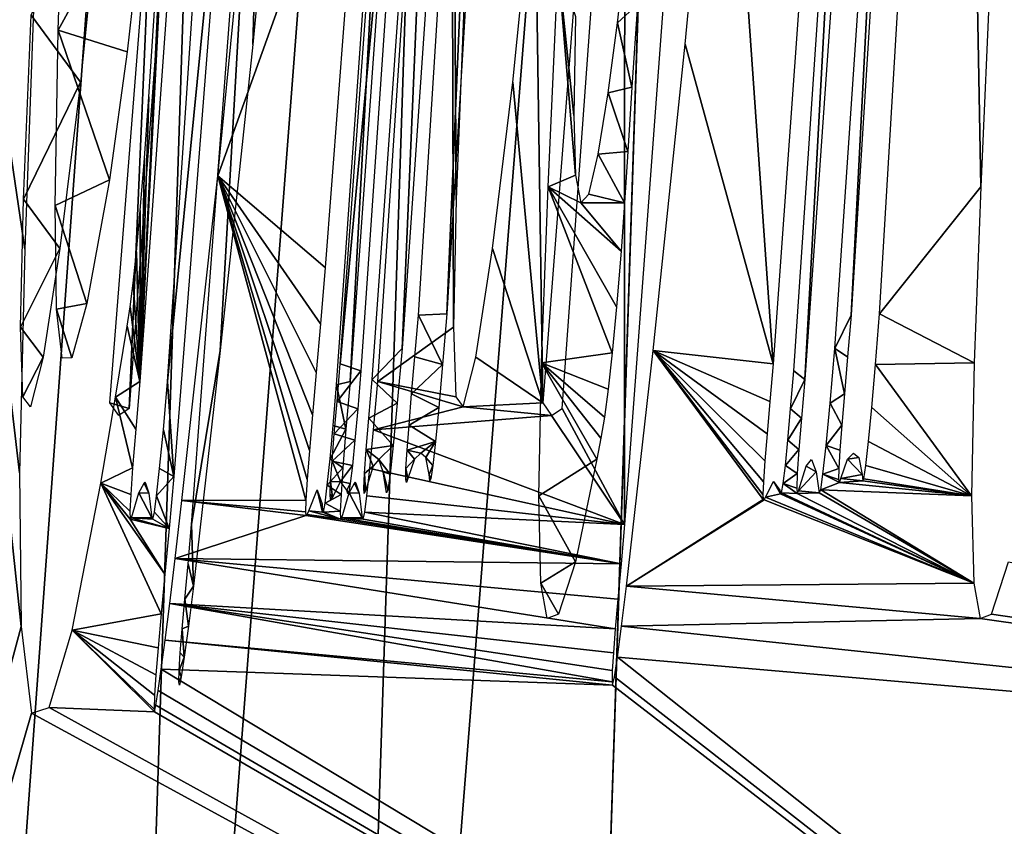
# Model space of a CAD drawing. Header units: millimetres. Extents: x -43.6 to 43.6, y -43.6 to 43.6.
# Tile 555 of 637: x 35.559 to 36.016, y -1.506 to -1.132. Entities that reach past the tile are written whole.
import ezdxf

# ---------------------------------------------------------------- set-up
doc = ezdxf.new("R2010")
doc.units = ezdxf.units.MM
doc.header["$LTSCALE"] = 52.148148
for name, color, linetype in [('152', 7, 'CONTINUOUS'), ('213', 7, 'CONTINUOUS'), ('224', 7, 'CONTINUOUS'), ('429', 7, 'CONTINUOUS'), ('434', 7, 'CONTINUOUS'), ('435', 7, 'CONTINUOUS'), ('436', 7, 'CONTINUOUS'), ('437', 7, 'CONTINUOUS')]:
    doc.layers.add(name, color=color, linetype=linetype)

msp = doc.modelspace()

# ---------------------------------------------------------------- linework, layer by layer
at = {"layer": '152', "color": 2, "linetype": 'Continuous'}
for points in [[(42.9387, -2.59685, 26.3), (43.01716, 0, 26.3), (35.80564, -2.35226, 26.3), (42.9387, -2.59685, 26.3)], [(35.80564, -2.35226, 26.3), (43.01716, 0, 26.3), (35.88292, 0, 26.3), (35.80564, -2.35226, 26.3)]]:
    msp.add_3dface(points, dxfattribs=at)
at = {"layer": '213', "color": 2, "linetype": 'Continuous'}
for points in [[(35.80564, -2.35226, 26.3), (35.88292, 0, 26.3), (35.69815, -2.33978, 26.28818), (35.80564, -2.35226, 26.3)], [(35.69815, -2.33978, 26.28818), (35.88292, 0, 26.3), (35.77485, 0, 26.28818), (35.69815, -2.33978, 26.28818)], [(35.50245, -2.32695, 26.19683), (35.57874, 0, 26.19683), (35.42397, -2.3218, 26.12162), (35.50245, -2.32695, 26.19683)], [(35.42397, -2.3218, 26.12162), (35.57874, 0, 26.19683), (35.50009, 0, 26.12162), (35.42397, -2.3218, 26.12162)], [(35.59531, -2.33304, 26.25324), (35.67179, 0, 26.25324), (35.50245, -2.32695, 26.19683), (35.59531, -2.33304, 26.25324)], [(35.50245, -2.32695, 26.19683), (35.67179, 0, 26.25324), (35.57874, 0, 26.19683), (35.50245, -2.32695, 26.19683)], [(35.69815, -2.33978, 26.28818), (35.77485, 0, 26.28818), (35.59531, -2.33304, 26.25324), (35.69815, -2.33978, 26.28818)], [(35.59531, -2.33304, 26.25324), (35.77485, 0, 26.28818), (35.67179, 0, 26.25324), (35.59531, -2.33304, 26.25324)]]:
    msp.add_3dface(points, dxfattribs=at)
at = {"layer": '224', "linetype": 'Continuous'}
for points in [[(35.94478, -1.26866, 1.26016), (35.96474, -0.87948, 1.0288), (35.98483, -0.62676, 1.28373), (35.94478, -1.26866, 1.26016)], [(35.95796, -1.26799, 1.68859), (35.99473, -0.65041, 1.6391), (36.00493, -1.20902, 3.06686), (35.95796, -1.26799, 1.68859)], [(36.00493, -1.20902, 3.06686), (35.99473, -0.65041, 1.6391), (36.00946, -1.10647, 2.96498), (36.00493, -1.20902, 3.06686)], [(35.48886, -0.74577, -14.75763), (35.55965, -1.41309, -10.88249), (35.34081, -2.22995, -14.75763), (35.48886, -0.74577, -14.75763)], [(35.55901, -1.34177, -11.11608), (35.55965, -1.41309, -10.88249), (35.48886, -0.74577, -14.75763), (35.55901, -1.34177, -11.11608)], [(35.56148, -1.23804, -11.3252), (35.55901, -1.34177, -11.11608), (35.48886, -0.74577, -14.75763), (35.56148, -1.23804, -11.3252)], [(35.56621, -1.10529, -11.50771), (35.56148, -1.23804, -11.3252), (35.48886, -0.74577, -14.75763), (35.56621, -1.10529, -11.50771)], [(35.62762, -1.29939, -8.99992), (35.66167, -0.79154, -9.03257), (35.65826, -0.98988, -8.76331), (35.62762, -1.29939, -8.99992)], [(35.72513, -1.29939, -5.81976), (35.75897, -0.79153, -5.8524), (35.76028, -1.27422, -4.74289), (35.72513, -1.29939, -5.81976)], [(35.76028, -1.27422, -4.74289), (35.75897, -0.79153, -5.8524), (35.76157, -1.21488, -4.8585), (35.76028, -1.27422, -4.74289)], [(35.76157, -1.21488, -4.8585), (35.75897, -0.79153, -5.8524), (35.76496, -1.12953, -4.96188), (35.76157, -1.21488, -4.8585)], [(35.61482, -1.29939, -9.41727), (35.63485, -0.90179, -9.70766), (35.64961, -0.81524, -9.38568), (35.61482, -1.29939, -9.41727)], [(35.71234, -1.29939, -6.2371), (35.73284, -0.92059, -6.4695), (35.74692, -0.81518, -6.20552), (35.71234, -1.29939, -6.2371)], [(35.92334, -1.29854, 0.64199), (35.94574, -0.88599, 0.42028), (35.95632, -0.82741, 0.65996), (35.92334, -1.29854, 0.64199)], [(35.9382, -0.8792, 0.16129), (35.90861, -1.29123, 0.14145), (35.88535, -0.95778, -1.4125), (35.9382, -0.8792, 0.16129)], [(35.93722, -1.28409, 1.05546), (35.96474, -0.87948, 1.0288), (35.94478, -1.26866, 1.26016), (35.93722, -1.28409, 1.05546)], [(35.91816, -1.29442, 0.46194), (35.94574, -0.88599, 0.42028), (35.92334, -1.29854, 0.64199), (35.91816, -1.29442, 0.46194)], [(35.83972, -1.36579, -1.89474), (35.83983, -0.91129, -2.99214), (35.87495, -0.8914, -1.88274), (35.83972, -1.36579, -1.89474)], [(35.63432, -0.9154, -9.69827), (35.63485, -0.90179, -9.70766), (35.61482, -1.29939, -9.41727), (35.63432, -0.9154, -9.69827)], [(35.81066, -1.3119, -2.99574), (35.83983, -0.91129, -2.99214), (35.83972, -1.36579, -1.89474), (35.81066, -1.3119, -2.99574)], [(35.63337, -0.9344, -9.69149), (35.63432, -0.9154, -9.69827), (35.61482, -1.29939, -9.41727), (35.63337, -0.9344, -9.69149)], [(35.70602, -1.301, -6.43858), (35.73284, -0.92059, -6.4695), (35.71234, -1.29939, -6.2371), (35.70602, -1.301, -6.43858)], [(35.62682, -1.04708, -9.66457), (35.63337, -0.9344, -9.69149), (35.61482, -1.29939, -9.41727), (35.62682, -1.04708, -9.66457)], [(35.88535, -0.95778, -1.4125), (35.90861, -1.29123, 0.14145), (35.86783, -1.14289, -1.57185), (35.88535, -0.95778, -1.4125)], [(35.63059, -1.34344, -8.77741), (35.62762, -1.29939, -8.99992), (35.65826, -0.98988, -8.76331), (35.63059, -1.34344, -8.77741)], [(35.67129, -0.99806, -8.32027), (35.71843, -1.01621, -6.74132), (35.6509, -1.20403, -8.49745), (35.67129, -0.99806, -8.32027)], [(35.71843, -1.01621, -6.74132), (35.70076, -1.24658, -6.75876), (35.6509, -1.20403, -8.49745), (35.71843, -1.01621, -6.74132)], [(35.57691, -1.13631, -11.08327), (35.58041, -1.02906, -11.22033), (35.61863, -1.05999, -9.90264), (35.57691, -1.13631, -11.08327)], [(35.61898, -1.16734, -9.63305), (35.62682, -1.04708, -9.66457), (35.61482, -1.29939, -9.41727), (35.61898, -1.16734, -9.63305)], [(35.82154, -1.05439, -3.28975), (35.80169, -1.30926, -3.29557), (35.79805, -1.059, -4.04641), (35.82154, -1.05439, -3.28975)], [(35.79805, -1.059, -4.04641), (35.80169, -1.30926, -3.29557), (35.78786, -1.16057, -4.13864), (35.79805, -1.059, -4.04641)], [(35.60891, -1.14644, -10.01395), (35.57691, -1.13631, -11.08327), (35.61863, -1.05999, -9.90264), (35.60891, -1.14644, -10.01395)], [(35.57545, -1.21771, -10.92344), (35.57691, -1.13631, -11.08327), (35.60063, -1.20575, -10.1333), (35.57545, -1.21771, -10.92344)], [(35.60063, -1.20575, -10.1333), (35.57691, -1.13631, -11.08327), (35.60891, -1.14644, -10.01395), (35.60063, -1.20575, -10.1333)], [(35.86783, -1.14289, -1.57185), (35.90861, -1.29123, 0.14145), (35.85289, -1.28507, -1.69262), (35.86783, -1.14289, -1.57185)], [(35.78786, -1.16057, -4.13864), (35.80169, -1.30926, -3.29557), (35.77848, -1.23769, -4.24701), (35.78786, -1.16057, -4.13864)], [(35.61694, -1.19574, -9.62704), (35.61898, -1.16734, -9.63305), (35.61482, -1.29939, -9.41727), (35.61694, -1.19574, -9.62704)], [(35.61499, -1.22001, -9.6275), (35.61694, -1.19574, -9.62704), (35.61482, -1.29939, -9.41727), (35.61499, -1.22001, -9.6275)], [(35.59023, -1.26328, -10.31922), (35.57545, -1.21771, -10.92344), (35.60063, -1.20575, -10.1333), (35.59023, -1.26328, -10.31922)], [(35.6509, -1.20403, -8.49745), (35.69175, -1.35455, -6.75126), (35.63431, -1.35464, -8.62373), (35.6509, -1.20403, -8.49745)], [(35.69239, -1.34497, -6.75817), (35.69175, -1.35455, -6.75126), (35.6509, -1.20403, -8.49745), (35.69239, -1.34497, -6.75817)], [(35.69348, -1.3315, -6.76154), (35.69239, -1.34497, -6.75817), (35.6509, -1.20403, -8.49745), (35.69348, -1.3315, -6.76154)], [(35.69489, -1.31483, -6.76266), (35.69348, -1.3315, -6.76154), (35.6509, -1.20403, -8.49745), (35.69489, -1.31483, -6.76266)], [(35.69658, -1.2953, -6.76236), (35.69489, -1.31483, -6.76266), (35.6509, -1.20403, -8.49745), (35.69658, -1.2953, -6.76236)], [(35.69854, -1.27265, -6.76097), (35.69658, -1.2953, -6.76236), (35.6509, -1.20403, -8.49745), (35.69854, -1.27265, -6.76097)], [(35.70076, -1.24658, -6.75876), (35.69854, -1.27265, -6.76097), (35.6509, -1.20403, -8.49745), (35.70076, -1.24658, -6.75876)], [(36.0019, -1.29071, 3.18306), (35.95796, -1.26799, 1.68859), (36.00493, -1.20902, 3.06686), (36.0019, -1.29071, 3.18306)], [(35.57616, -1.26579, -10.77102), (35.57545, -1.21771, -10.92344), (35.59023, -1.26328, -10.31922), (35.57616, -1.26579, -10.77102)], [(35.61324, -1.23923, -9.63362), (35.61499, -1.22001, -9.6275), (35.61482, -1.29939, -9.41727), (35.61324, -1.23923, -9.63362)], [(35.77848, -1.23769, -4.24701), (35.80169, -1.30926, -3.29557), (35.77068, -1.28808, -4.36576), (35.77848, -1.23769, -4.24701)], [(35.61173, -1.25373, -9.64387), (35.61324, -1.23923, -9.63362), (35.61482, -1.29939, -9.41727), (35.61173, -1.25373, -9.64387)], [(35.61036, -1.26472, -9.65873), (35.61173, -1.25373, -9.64387), (35.61482, -1.29939, -9.41727), (35.61036, -1.26472, -9.65873)], [(35.58324, -1.28842, -10.47767), (35.57616, -1.26579, -10.77102), (35.59023, -1.26328, -10.31922), (35.58324, -1.28842, -10.47767)], [(35.60896, -1.27379, -9.67946), (35.61036, -1.26472, -9.65873), (35.61482, -1.29939, -9.41727), (35.60896, -1.27379, -9.67946)], [(35.57873, -1.28863, -10.62407), (35.57616, -1.26579, -10.77102), (35.58324, -1.28842, -10.47767), (35.57873, -1.28863, -10.62407)], [(35.93722, -1.28409, 1.05546), (35.94478, -1.26866, 1.26016), (35.94314, -1.28805, 1.25902), (35.93722, -1.28409, 1.05546)], [(35.95606, -1.29156, 1.69021), (35.95796, -1.26799, 1.68859), (36.0019, -1.29071, 3.18306), (35.95606, -1.29156, 1.69021)], [(35.60349, -1.3067, -9.76598), (35.60896, -1.27379, -9.67946), (35.61482, -1.29939, -9.41727), (35.60349, -1.3067, -9.76598)], [(35.76134, -1.30653, -4.61916), (35.72513, -1.29939, -5.81976), (35.76028, -1.27422, -4.74289), (35.76134, -1.30653, -4.61916)], [(35.77068, -1.28808, -4.36576), (35.80169, -1.30926, -3.29557), (35.76486, -1.31119, -4.49141), (35.77068, -1.28808, -4.36576)], [(35.85289, -1.28507, -1.69262), (35.90404, -1.35425, 0.16912), (35.84055, -1.39441, -1.7836), (35.85289, -1.28507, -1.69262)], [(35.9039, -1.35181, 0.15739), (35.90404, -1.35425, 0.16912), (35.85289, -1.28507, -1.69262), (35.9039, -1.35181, 0.15739)], [(35.90415, -1.34593, 0.1487), (35.9039, -1.35181, 0.15739), (35.85289, -1.28507, -1.69262), (35.90415, -1.34593, 0.1487)], [(35.90483, -1.33629, 0.14362), (35.90415, -1.34593, 0.1487), (35.85289, -1.28507, -1.69262), (35.90483, -1.33629, 0.14362)], [(35.90586, -1.32368, 0.14156), (35.90483, -1.33629, 0.14362), (35.85289, -1.28507, -1.69262), (35.90586, -1.32368, 0.14156)], [(35.90712, -1.30865, 0.14104), (35.90586, -1.32368, 0.14156), (35.85289, -1.28507, -1.69262), (35.90712, -1.30865, 0.14104)], [(35.90861, -1.29123, 0.14145), (35.90712, -1.30865, 0.14104), (35.85289, -1.28507, -1.69262), (35.90861, -1.29123, 0.14145)], [(35.93506, -1.30942, 1.05427), (35.93722, -1.28409, 1.05546), (35.94169, -1.30517, 1.25885), (35.93506, -1.30942, 1.05427)], [(35.94169, -1.30517, 1.25885), (35.93722, -1.28409, 1.05546), (35.94314, -1.28805, 1.25902), (35.94169, -1.30517, 1.25885)], [(35.95434, -1.31152, 1.68886), (35.95606, -1.29156, 1.69021), (36.00071, -1.35245, 3.31595), (35.95434, -1.31152, 1.68886)], [(36.00071, -1.35245, 3.31595), (35.95606, -1.29156, 1.69021), (36.0019, -1.29071, 3.18306), (36.00071, -1.35245, 3.31595)], [(35.91671, -1.3121, 0.46335), (35.91816, -1.29442, 0.46194), (35.92334, -1.29854, 0.64199), (35.91671, -1.3121, 0.46335)], [(35.61288, -1.32158, -9.41769), (35.60349, -1.3067, -9.76598), (35.61482, -1.29939, -9.41727), (35.61288, -1.32158, -9.41769)], [(35.62569, -1.32179, -8.99951), (35.62762, -1.29939, -8.99992), (35.63059, -1.34344, -8.77741), (35.62569, -1.32179, -8.99951)], [(35.70443, -1.31984, -6.43738), (35.70602, -1.301, -6.43858), (35.71041, -1.32158, -6.23753), (35.70443, -1.31984, -6.43738)], [(35.70602, -1.301, -6.43858), (35.71234, -1.29939, -6.2371), (35.71041, -1.32158, -6.23753), (35.70602, -1.301, -6.43858)], [(35.72322, -1.32179, -5.81935), (35.72513, -1.29939, -5.81976), (35.76486, -1.31119, -4.49141), (35.72322, -1.32179, -5.81935)], [(35.76486, -1.31119, -4.49141), (35.72513, -1.29939, -5.81976), (35.76134, -1.30653, -4.61916), (35.76486, -1.31119, -4.49141)], [(35.91671, -1.3121, 0.46335), (35.92334, -1.29854, 0.64199), (35.92179, -1.31641, 0.64094), (35.91671, -1.3121, 0.46335)], [(35.94051, -1.31966, 1.2603), (35.93506, -1.30942, 1.05427), (35.94169, -1.30517, 1.25885), (35.94051, -1.31966, 1.2603)], [(35.5967, -1.34663, -9.87316), (35.60349, -1.3067, -9.76598), (35.61144, -1.33952, -9.41329), (35.5967, -1.34663, -9.87316)], [(35.61144, -1.33952, -9.41329), (35.60349, -1.3067, -9.76598), (35.61288, -1.32158, -9.41769), (35.61144, -1.33952, -9.41329)], [(35.80169, -1.30926, -3.29557), (35.80583, -1.31518, -3.14412), (35.76486, -1.31119, -4.49141), (35.80169, -1.30926, -3.29557)], [(35.93319, -1.32907, 1.04819), (35.93506, -1.30942, 1.05427), (35.94051, -1.31966, 1.2603), (35.93319, -1.32907, 1.04819)], [(35.80583, -1.31518, -3.14412), (35.72322, -1.32179, -5.81935), (35.76486, -1.31119, -4.49141), (35.80583, -1.31518, -3.14412)], [(35.72322, -1.32179, -5.81935), (35.80583, -1.31518, -3.14412), (35.83972, -1.36579, -1.89474), (35.72322, -1.32179, -5.81935)], [(35.80583, -1.31518, -3.14412), (35.81066, -1.3119, -2.99574), (35.83972, -1.36579, -1.89474), (35.80583, -1.31518, -3.14412)], [(35.91544, -1.32659, 0.46214), (35.91671, -1.3121, 0.46335), (35.92179, -1.31641, 0.64094), (35.91544, -1.32659, 0.46214)], [(35.95286, -1.32724, 1.68423), (35.95434, -1.31152, 1.68886), (36.00071, -1.35245, 3.31595), (35.95286, -1.32724, 1.68423)], [(35.70302, -1.33537, -6.43942), (35.70443, -1.31984, -6.43738), (35.71041, -1.32158, -6.23753), (35.70302, -1.33537, -6.43942)], [(35.92059, -1.331, 0.64268), (35.91544, -1.32659, 0.46214), (35.92179, -1.31641, 0.64094), (35.92059, -1.331, 0.64268)], [(35.93963, -1.33126, 1.26422), (35.93319, -1.32907, 1.04819), (35.94051, -1.31966, 1.2603), (35.93963, -1.33126, 1.26422)], [(35.62396, -1.33986, -9.00404), (35.62569, -1.32179, -8.99951), (35.63059, -1.34344, -8.77741), (35.62396, -1.33986, -9.00404)], [(35.70898, -1.33952, -6.23313), (35.70302, -1.33537, -6.43942), (35.71041, -1.32158, -6.23753), (35.70898, -1.33952, -6.23313)], [(35.7215, -1.33986, -5.82388), (35.72322, -1.32179, -5.81935), (35.83972, -1.36579, -1.89474), (35.7215, -1.33986, -5.82388)], [(35.91429, -1.33834, 0.45788), (35.91544, -1.32659, 0.46214), (35.92059, -1.331, 0.64268), (35.91429, -1.33834, 0.45788)], [(35.93172, -1.34247, 1.03779), (35.93319, -1.32907, 1.04819), (35.93911, -1.33979, 1.27138), (35.93172, -1.34247, 1.03779)], [(35.93911, -1.33979, 1.27138), (35.93319, -1.32907, 1.04819), (35.93963, -1.33126, 1.26422), (35.93911, -1.33979, 1.27138)], [(35.95164, -1.33836, 1.67601), (35.95286, -1.32724, 1.68423), (36.00071, -1.35245, 3.31595), (35.95164, -1.33836, 1.67601)], [(35.91982, -1.34208, 0.64889), (35.91429, -1.33834, 0.45788), (35.92059, -1.331, 0.64268), (35.91982, -1.34208, 0.64889)], [(35.94594, -1.33266, 1.47384), (35.94834, -1.33465, 1.5578), (35.94311, -1.33542, 1.38946), (35.94594, -1.33266, 1.47384)], [(35.70177, -1.34754, -6.44496), (35.70302, -1.33537, -6.43942), (35.70898, -1.33952, -6.23313), (35.70177, -1.34754, -6.44496)], [(35.91331, -1.34674, 0.44987), (35.91429, -1.33834, 0.45788), (35.91982, -1.34208, 0.64889), (35.91331, -1.34674, 0.44987)], [(35.92646, -1.33568, 0.84729), (35.92853, -1.34129, 0.93057), (35.92387, -1.33873, 0.77144), (35.92646, -1.33568, 0.84729)], [(35.94311, -1.33542, 1.38946), (35.94985, -1.34251, 1.62937), (35.94006, -1.34437, 1.31523), (35.94311, -1.33542, 1.38946)], [(35.94834, -1.33465, 1.5578), (35.94985, -1.34251, 1.62937), (35.94311, -1.33542, 1.38946), (35.94834, -1.33465, 1.5578)], [(35.95073, -1.34455, 1.6638), (35.95164, -1.33836, 1.67601), (36.00071, -1.35245, 3.31595), (35.95073, -1.34455, 1.6638)], [(35.61058, -1.35192, -9.40524), (35.5967, -1.34663, -9.87316), (35.61144, -1.33952, -9.41329), (35.61058, -1.35192, -9.40524)], [(35.62257, -1.35251, -9.01251), (35.62396, -1.33986, -9.00404), (35.63059, -1.34344, -8.77741), (35.62257, -1.35251, -9.01251)], [(35.70813, -1.35192, -6.22507), (35.70177, -1.34754, -6.44496), (35.70898, -1.33952, -6.23313), (35.70813, -1.35192, -6.22507)], [(35.72012, -1.35251, -5.83234), (35.7215, -1.33986, -5.82388), (35.83972, -1.36579, -1.89474), (35.72012, -1.35251, -5.83234)], [(35.91955, -1.34888, 0.65942), (35.91331, -1.34674, 0.44987), (35.91982, -1.34208, 0.64889), (35.91955, -1.34888, 0.65942)], [(35.92387, -1.33873, 0.77144), (35.92853, -1.34129, 0.93057), (35.92041, -1.35014, 0.69112), (35.92387, -1.33873, 0.77144)], [(35.92853, -1.34129, 0.93057), (35.93003, -1.3511, 1.00729), (35.92041, -1.35014, 0.69112), (35.92853, -1.34129, 0.93057)], [(35.93067, -1.34967, 1.02414), (35.93172, -1.34247, 1.03779), (35.93935, -1.34626, 1.29749), (35.93067, -1.34967, 1.02414)], [(35.93901, -1.3449, 1.28255), (35.93172, -1.34247, 1.03779), (35.93911, -1.33979, 1.27138), (35.93901, -1.3449, 1.28255)], [(35.93935, -1.34626, 1.29749), (35.93172, -1.34247, 1.03779), (35.93901, -1.3449, 1.28255), (35.93935, -1.34626, 1.29749)], [(35.94985, -1.34251, 1.62937), (35.95016, -1.34555, 1.6481), (35.94006, -1.34437, 1.31523), (35.94985, -1.34251, 1.62937)], [(35.58342, -1.4148, -10.10274), (35.5967, -1.34663, -9.87316), (35.62469, -1.4073, -8.78056), (35.58342, -1.4148, -10.10274)], [(35.61032, -1.3633, -9.38032), (35.5967, -1.34663, -9.87316), (35.61021, -1.35964, -9.39454), (35.61032, -1.3633, -9.38032)], [(35.5967, -1.34663, -9.87316), (35.61032, -1.3633, -9.38032), (35.62641, -1.3888, -8.78008), (35.5967, -1.34663, -9.87316)], [(35.61021, -1.35964, -9.39454), (35.5967, -1.34663, -9.87316), (35.61058, -1.35192, -9.40524), (35.61021, -1.35964, -9.39454)], [(35.62469, -1.4073, -8.78056), (35.5967, -1.34663, -9.87316), (35.62641, -1.3888, -8.78008), (35.62469, -1.4073, -8.78056)], [(35.61677, -1.34663, -9.21876), (35.61903, -1.3513, -9.1314), (35.61433, -1.35103, -9.28567), (35.61677, -1.34663, -9.21876)], [(35.61695, -1.34646, -9.21353), (35.61739, -1.34663, -9.19842), (35.61677, -1.34663, -9.21876), (35.61695, -1.34646, -9.21353)], [(35.61739, -1.34663, -9.19842), (35.61903, -1.3513, -9.1314), (35.61677, -1.34663, -9.21876), (35.61739, -1.34663, -9.19842)], [(35.61714, -1.34595, -9.20859), (35.61725, -1.34646, -9.20365), (35.61695, -1.34646, -9.21353), (35.61714, -1.34595, -9.20859)], [(35.61725, -1.34646, -9.20365), (35.61739, -1.34663, -9.19842), (35.61695, -1.34646, -9.21353), (35.61725, -1.34646, -9.20365)], [(35.62837, -1.36769, -8.77892), (35.62257, -1.35251, -9.01251), (35.63059, -1.34344, -8.77741), (35.62837, -1.36769, -8.77892)], [(35.70075, -1.35592, -6.45408), (35.70177, -1.34754, -6.44496), (35.70813, -1.35192, -6.22507), (35.70075, -1.35592, -6.45408)], [(35.71432, -1.34663, -6.03861), (35.71658, -1.3513, -5.95124), (35.71187, -1.35103, -6.10551), (35.71432, -1.34663, -6.03861)], [(35.71449, -1.34646, -6.03337), (35.71494, -1.34663, -6.01826), (35.71432, -1.34663, -6.03861), (35.71449, -1.34646, -6.03337)], [(35.71494, -1.34663, -6.01826), (35.71658, -1.3513, -5.95124), (35.71432, -1.34663, -6.03861), (35.71494, -1.34663, -6.01826)], [(35.71469, -1.34595, -6.02843), (35.71479, -1.34646, -6.02349), (35.71449, -1.34646, -6.03337), (35.71469, -1.34595, -6.02843)], [(35.71479, -1.34646, -6.02349), (35.71494, -1.34663, -6.01826), (35.71449, -1.34646, -6.03337), (35.71479, -1.34646, -6.02349)], [(35.9088, -1.34591, 0.30029), (35.91209, -1.3516, 0.42382), (35.9051, -1.35308, 0.20011), (35.9088, -1.34591, 0.30029)], [(35.91171, -1.34988, 0.40646), (35.91209, -1.3516, 0.42382), (35.9088, -1.34591, 0.30029), (35.91171, -1.34988, 0.40646)], [(35.91257, -1.35113, 0.43832), (35.91331, -1.34674, 0.44987), (35.91977, -1.3514, 0.67357), (35.91257, -1.35113, 0.43832)], [(35.91977, -1.3514, 0.67357), (35.91331, -1.34674, 0.44987), (35.91955, -1.34888, 0.65942), (35.91977, -1.3514, 0.67357)], [(35.93067, -1.34967, 1.02414), (35.93935, -1.34626, 1.29749), (36.00071, -1.35245, 3.31595), (35.93067, -1.34967, 1.02414)], [(35.94006, -1.34437, 1.31523), (35.95016, -1.34555, 1.6481), (35.93935, -1.34626, 1.29749), (35.94006, -1.34437, 1.31523)], [(35.93935, -1.34626, 1.29749), (35.95016, -1.34555, 1.6481), (36.00071, -1.35245, 3.31595), (35.93935, -1.34626, 1.29749)], [(35.95016, -1.34555, 1.6481), (35.95073, -1.34455, 1.6638), (36.00071, -1.35245, 3.31595), (35.95016, -1.34555, 1.6481)], [(35.61433, -1.35103, -9.28567), (35.62036, -1.36264, -9.05516), (35.61094, -1.36264, -9.36203), (35.61433, -1.35103, -9.28567)], [(35.61903, -1.3513, -9.1314), (35.62036, -1.36264, -9.05516), (35.61433, -1.35103, -9.28567), (35.61903, -1.3513, -9.1314)], [(35.69701, -1.34965, -6.59412), (35.69954, -1.36, -6.48144), (35.69312, -1.35944, -6.69232), (35.69701, -1.34965, -6.59412)], [(35.6994, -1.35623, -6.49702), (35.69954, -1.36, -6.48144), (35.69701, -1.34965, -6.59412), (35.6994, -1.35623, -6.49702)], [(35.70777, -1.35964, -6.21437), (35.70075, -1.35592, -6.45408), (35.70813, -1.35192, -6.22507), (35.70777, -1.35964, -6.21437)], [(35.71187, -1.35103, -6.10551), (35.71791, -1.36264, -5.875), (35.7085, -1.36264, -6.18186), (35.71187, -1.35103, -6.10551)], [(35.71658, -1.3513, -5.95124), (35.71791, -1.36264, -5.875), (35.71187, -1.35103, -6.10551), (35.71658, -1.3513, -5.95124)], [(35.9051, -1.35308, 0.20011), (35.91209, -1.3516, 0.42382), (36.00172, -1.39306, 3.46603), (35.9051, -1.35308, 0.20011)], [(35.91209, -1.3516, 0.42382), (35.91257, -1.35113, 0.43832), (36.00172, -1.39306, 3.46603), (35.91209, -1.3516, 0.42382)], [(35.91257, -1.35113, 0.43832), (35.91977, -1.3514, 0.67357), (36.00172, -1.39306, 3.46603), (35.91257, -1.35113, 0.43832)], [(35.92041, -1.35014, 0.69112), (35.93003, -1.3511, 1.00729), (35.91977, -1.3514, 0.67357), (35.92041, -1.35014, 0.69112)], [(35.91977, -1.3514, 0.67357), (35.93003, -1.3511, 1.00729), (36.00172, -1.39306, 3.46603), (35.91977, -1.3514, 0.67357)], [(35.93003, -1.3511, 1.00729), (35.93067, -1.34967, 1.02414), (36.00172, -1.39306, 3.46603), (35.93003, -1.3511, 1.00729)], [(36.00172, -1.39306, 3.46603), (35.93067, -1.34967, 1.02414), (36.00071, -1.35245, 3.31595), (36.00172, -1.39306, 3.46603)], [(35.62156, -1.36003, -9.02353), (35.62257, -1.35251, -9.01251), (35.62837, -1.36769, -8.77892), (35.62156, -1.36003, -9.02353)], [(35.63431, -1.35464, -8.62373), (35.69185, -1.36165, -6.72724), (35.63119, -1.38153, -8.6461), (35.63431, -1.35464, -8.62373)], [(35.69175, -1.35455, -6.75126), (35.6916, -1.3599, -6.74077), (35.63431, -1.35464, -8.62373), (35.69175, -1.35455, -6.75126)], [(35.6916, -1.3599, -6.74077), (35.69185, -1.36165, -6.72724), (35.63431, -1.35464, -8.62373), (35.6916, -1.3599, -6.74077)], [(35.69999, -1.36007, -6.46661), (35.70075, -1.35592, -6.45408), (35.70777, -1.35964, -6.21437), (35.69999, -1.36007, -6.46661)], [(35.71911, -1.36003, -5.84337), (35.72012, -1.35251, -5.83234), (35.83972, -1.36579, -1.89474), (35.71911, -1.36003, -5.84337)], [(35.90404, -1.35425, 0.16912), (35.90447, -1.35442, 0.18348), (35.84055, -1.39441, -1.7836), (35.90404, -1.35425, 0.16912)], [(35.84055, -1.39441, -1.7836), (35.90447, -1.35442, 0.18348), (36.00172, -1.39306, 3.46603), (35.84055, -1.39441, -1.7836)], [(35.90447, -1.35442, 0.18348), (35.9051, -1.35308, 0.20011), (36.00172, -1.39306, 3.46603), (35.90447, -1.35442, 0.18348)], [(35.62083, -1.36335, -9.03748), (35.62156, -1.36003, -9.02353), (35.62837, -1.36769, -8.77892), (35.62083, -1.36335, -9.03748)], [(35.69185, -1.36165, -6.72724), (35.69239, -1.3612, -6.71102), (35.70788, -1.3633, -6.20015), (35.69185, -1.36165, -6.72724)], [(35.69239, -1.3612, -6.71102), (35.69312, -1.35944, -6.69232), (35.70788, -1.3633, -6.20015), (35.69239, -1.3612, -6.71102)], [(35.69312, -1.35944, -6.69232), (35.69954, -1.36, -6.48144), (35.70788, -1.3633, -6.20015), (35.69312, -1.35944, -6.69232)], [(35.69954, -1.36, -6.48144), (35.69999, -1.36007, -6.46661), (35.70788, -1.3633, -6.20015), (35.69954, -1.36, -6.48144)], [(35.70788, -1.3633, -6.20015), (35.69999, -1.36007, -6.46661), (35.70777, -1.35964, -6.21437), (35.70788, -1.3633, -6.20015)], [(35.71839, -1.36335, -5.85732), (35.71911, -1.36003, -5.84337), (35.83807, -1.3841, -1.89506), (35.71839, -1.36335, -5.85732)], [(35.71911, -1.36003, -5.84337), (35.83972, -1.36579, -1.89474), (35.83807, -1.3841, -1.89506), (35.71911, -1.36003, -5.84337)], [(35.61032, -1.3633, -9.38032), (35.61094, -1.36264, -9.36203), (35.62837, -1.36769, -8.77892), (35.61032, -1.3633, -9.38032)], [(35.62641, -1.3888, -8.78008), (35.61032, -1.3633, -9.38032), (35.62837, -1.36769, -8.77892), (35.62641, -1.3888, -8.78008)], [(35.62036, -1.36264, -9.05516), (35.62083, -1.36335, -9.03748), (35.61094, -1.36264, -9.36203), (35.62036, -1.36264, -9.05516)], [(35.61094, -1.36264, -9.36203), (35.62083, -1.36335, -9.03748), (35.62837, -1.36769, -8.77892), (35.61094, -1.36264, -9.36203)], [(35.83807, -1.3841, -1.89506), (35.63119, -1.38153, -8.6461), (35.69185, -1.36165, -6.72724), (35.83807, -1.3841, -1.89506)], [(35.69185, -1.36165, -6.72724), (35.70788, -1.3633, -6.20015), (35.83807, -1.3841, -1.89506), (35.69185, -1.36165, -6.72724)], [(35.70788, -1.3633, -6.20015), (35.7085, -1.36264, -6.18186), (35.83807, -1.3841, -1.89506), (35.70788, -1.3633, -6.20015)], [(35.71791, -1.36264, -5.875), (35.71839, -1.36335, -5.85732), (35.7085, -1.36264, -6.18186), (35.71791, -1.36264, -5.875)], [(35.7085, -1.36264, -6.18186), (35.71839, -1.36335, -5.85732), (35.83807, -1.3841, -1.89506), (35.7085, -1.36264, -6.18186)], [(35.62863, -1.40253, -8.66658), (35.63119, -1.38153, -8.6461), (35.83538, -1.41422, -1.89329), (35.62863, -1.40253, -8.66658)], [(35.83538, -1.41422, -1.89329), (35.63119, -1.38153, -8.6461), (35.8366, -1.40037, -1.89485), (35.83538, -1.41422, -1.89329)], [(35.8366, -1.40037, -1.89485), (35.63119, -1.38153, -8.6461), (35.83807, -1.3841, -1.89506), (35.8366, -1.40037, -1.89485)], [(36.00999, -1.40746, 3.77804), (36.01775, -1.38314, 3.95962), (36.59173, -1.49281, 22.99422), (36.00999, -1.40746, 3.77804)], [(36.00466, -1.40948, 3.61023), (35.84055, -1.39441, -1.7836), (36.00172, -1.39306, 3.46603), (36.00466, -1.40948, 3.61023)], [(35.83831, -1.41294, -1.80144), (35.84055, -1.39441, -1.7836), (36.00466, -1.40948, 3.61023), (35.83831, -1.41294, -1.80144)], [(35.62649, -1.4194, -8.68493), (35.62863, -1.40253, -8.66658), (35.83388, -1.43877, -1.8677), (35.62649, -1.4194, -8.68493)], [(35.83388, -1.43877, -1.8677), (35.62863, -1.40253, -8.66658), (35.834, -1.43352, -1.87979), (35.83388, -1.43877, -1.8677)], [(35.834, -1.43352, -1.87979), (35.62863, -1.40253, -8.66658), (35.83449, -1.42536, -1.88846), (35.834, -1.43352, -1.87979)], [(35.83449, -1.42536, -1.88846), (35.62863, -1.40253, -8.66658), (35.83538, -1.41422, -1.89329), (35.83449, -1.42536, -1.88846)], [(35.62325, -1.42303, -8.77961), (35.58342, -1.4148, -10.10274), (35.62469, -1.4073, -8.78056), (35.62325, -1.42303, -8.77961)], [(35.83831, -1.41294, -1.80144), (36.00466, -1.40948, 3.61023), (36.59173, -1.49281, 22.99422), (35.83831, -1.41294, -1.80144)], [(36.00466, -1.40948, 3.61023), (36.00999, -1.40746, 3.77804), (36.59173, -1.49281, 22.99422), (36.00466, -1.40948, 3.61023)], [(35.55965, -1.41309, -10.88249), (35.56453, -1.45328, -10.59889), (35.34081, -2.22995, -14.75763), (35.55965, -1.41309, -10.88249)], [(35.57268, -1.45069, -10.34162), (35.58342, -1.4148, -10.10274), (35.62156, -1.45281, -8.74229), (35.57268, -1.45069, -10.34162)], [(35.62156, -1.45281, -8.74229), (35.58342, -1.4148, -10.10274), (35.62137, -1.4515, -8.75258), (35.62156, -1.45281, -8.74229)], [(35.62137, -1.4515, -8.75258), (35.58342, -1.4148, -10.10274), (35.62157, -1.44497, -8.76651), (35.62137, -1.4515, -8.75258)], [(35.62157, -1.44497, -8.76651), (35.58342, -1.4148, -10.10274), (35.62219, -1.43556, -8.77534), (35.62157, -1.44497, -8.76651)], [(35.62219, -1.43556, -8.77534), (35.58342, -1.4148, -10.10274), (35.62325, -1.42303, -8.77961), (35.62219, -1.43556, -8.77534)], [(35.83639, -1.42729, -1.82082), (35.83831, -1.41294, -1.80144), (36.59173, -1.49281, 22.99422), (35.83639, -1.42729, -1.82082)], [(35.62472, -1.43287, -8.70139), (35.62649, -1.4194, -8.68493), (35.83413, -1.44042, -1.85453), (35.62472, -1.43287, -8.70139)], [(35.83413, -1.44042, -1.85453), (35.62649, -1.4194, -8.68493), (35.83388, -1.43877, -1.8677), (35.83413, -1.44042, -1.85453)], [(35.83498, -1.43651, -1.83854), (35.83639, -1.42729, -1.82082), (36.53496, -1.98197, 22.86841), (35.83498, -1.43651, -1.83854)], [(36.53496, -1.98197, 22.86841), (35.83639, -1.42729, -1.82082), (36.59173, -1.49281, 22.99422), (36.53496, -1.98197, 22.86841)], [(35.62331, -1.44283, -8.71642), (35.62472, -1.43287, -8.70139), (36.53496, -1.98197, 22.86841), (35.62331, -1.44283, -8.71642)], [(35.62472, -1.43287, -8.70139), (35.83413, -1.44042, -1.85453), (36.53496, -1.98197, 22.86841), (35.62472, -1.43287, -8.70139)], [(35.83413, -1.44042, -1.85453), (35.83498, -1.43651, -1.83854), (36.53496, -1.98197, 22.86841), (35.83413, -1.44042, -1.85453)], [(35.62224, -1.44965, -8.73002), (35.62331, -1.44283, -8.71642), (36.53496, -1.98197, 22.86841), (35.62224, -1.44965, -8.73002)], [(35.56453, -1.45328, -10.59889), (35.57268, -1.45069, -10.34162), (36.53496, -1.98197, 22.86841), (35.56453, -1.45328, -10.59889)], [(35.57268, -1.45069, -10.34162), (35.62156, -1.45281, -8.74229), (36.53496, -1.98197, 22.86841), (35.57268, -1.45069, -10.34162)], [(35.62156, -1.45281, -8.74229), (35.62224, -1.44965, -8.73002), (36.53496, -1.98197, 22.86841), (35.62156, -1.45281, -8.74229)], [(35.34081, -2.22995, -14.75763), (35.56453, -1.45328, -10.59889), (36.53496, -1.98197, 22.86841), (35.34081, -2.22995, -14.75763)]]:
    msp.add_3dface(points, dxfattribs=at)
at = {"layer": '429', "linetype": 'Continuous'}
for points in [[(35.60982, -1.3119, -2.99574), (35.62097, -1.05434, -3.28975), (35.63938, -0.91121, -2.99214), (35.60982, -1.3119, -2.99574)], [(35.60086, -1.30926, -3.29557), (35.62097, -1.05434, -3.28975), (35.60982, -1.3119, -2.99574), (35.60086, -1.30926, -3.29557)], [(35.58718, -1.16057, -4.13865), (35.56432, -1.12944, -4.96197), (35.59747, -1.05899, -4.0464), (35.58718, -1.16057, -4.13865)], [(35.56084, -1.21481, -4.85859), (35.56432, -1.12944, -4.96197), (35.58718, -1.16057, -4.13865), (35.56084, -1.21481, -4.85859)], [(35.57773, -1.2377, -4.24702), (35.56084, -1.21481, -4.85859), (35.58718, -1.16057, -4.13865), (35.57773, -1.2377, -4.24702)], [(35.55948, -1.27418, -4.74298), (35.56084, -1.21481, -4.85859), (35.57773, -1.2377, -4.24702), (35.55948, -1.27418, -4.74298)], [(35.56986, -1.28809, -4.3658), (35.55948, -1.27418, -4.74298), (35.57773, -1.2377, -4.24702), (35.56986, -1.28809, -4.3658)], [(35.5605, -1.30652, -4.61924), (35.55948, -1.27418, -4.74298), (35.56986, -1.28809, -4.3658), (35.5605, -1.30652, -4.61924)], [(35.56401, -1.31119, -4.49149), (35.5605, -1.30652, -4.61924), (35.56986, -1.28809, -4.3658), (35.56401, -1.31119, -4.49149)], [(35.60499, -1.31518, -3.14412), (35.60086, -1.30926, -3.29557), (35.60982, -1.3119, -2.99574), (35.60499, -1.31518, -3.14412)]]:
    msp.add_3dface(points, dxfattribs=at)
at = {"layer": '434', "linetype": 'Continuous'}
for points in [[(35.7078, -1.29123, 0.14145), (35.73778, -0.87927, 0.16129), (35.74531, -0.88603, 0.42029), (35.7078, -1.29123, 0.14145)], [(35.71736, -1.29442, 0.46194), (35.7078, -1.29123, 0.14145), (35.74531, -0.88603, 0.42029), (35.71736, -1.29442, 0.46194)], [(35.65208, -1.28509, -1.69263), (35.63882, -1.36579, -1.89474), (35.67452, -0.89132, -1.88273), (35.65208, -1.28509, -1.69263)], [(35.66717, -1.14294, -1.57189), (35.65208, -1.28509, -1.69263), (35.67452, -0.89132, -1.88273), (35.66717, -1.14294, -1.57189)], [(35.68486, -0.95784, -1.41255), (35.66717, -1.14294, -1.57189), (35.67452, -0.89132, -1.88273), (35.68486, -0.95784, -1.41255)], [(35.63962, -1.39441, -1.7836), (35.63882, -1.36579, -1.89474), (35.65208, -1.28509, -1.69263), (35.63962, -1.39441, -1.7836)], [(35.7063, -1.30866, 0.14104), (35.7078, -1.29123, 0.14145), (35.71736, -1.29442, 0.46194), (35.7063, -1.30866, 0.14104)], [(35.71589, -1.3121, 0.46335), (35.7063, -1.30866, 0.14104), (35.71736, -1.29442, 0.46194), (35.71589, -1.3121, 0.46335)], [(35.70501, -1.3237, 0.14156), (35.7063, -1.30866, 0.14104), (35.71589, -1.3121, 0.46335), (35.70501, -1.3237, 0.14156)], [(35.71459, -1.32661, 0.46213), (35.70501, -1.3237, 0.14156), (35.71589, -1.3121, 0.46335), (35.71459, -1.32661, 0.46213)], [(35.70397, -1.33633, 0.14363), (35.70501, -1.3237, 0.14156), (35.71459, -1.32661, 0.46213), (35.70397, -1.33633, 0.14363)], [(35.71343, -1.33836, 0.45787), (35.70397, -1.33633, 0.14363), (35.71459, -1.32661, 0.46213), (35.71343, -1.33836, 0.45787)], [(35.70328, -1.34596, 0.14873), (35.70397, -1.33633, 0.14363), (35.70793, -1.34591, 0.30029), (35.70328, -1.34596, 0.14873)], [(35.70793, -1.34591, 0.30029), (35.70397, -1.33633, 0.14363), (35.71343, -1.33836, 0.45787), (35.70793, -1.34591, 0.30029)], [(35.71244, -1.34677, 0.44983), (35.70793, -1.34591, 0.30029), (35.71343, -1.33836, 0.45787), (35.71244, -1.34677, 0.44983)], [(35.70303, -1.35183, 0.15743), (35.70328, -1.34596, 0.14873), (35.70422, -1.35308, 0.20011), (35.70303, -1.35183, 0.15743)], [(35.70422, -1.35308, 0.20011), (35.70328, -1.34596, 0.14873), (35.70793, -1.34591, 0.30029), (35.70422, -1.35308, 0.20011)], [(35.71084, -1.34988, 0.40646), (35.70793, -1.34591, 0.30029), (35.71244, -1.34677, 0.44983), (35.71084, -1.34988, 0.40646)], [(35.7117, -1.35114, 0.43828), (35.71084, -1.34988, 0.40646), (35.71244, -1.34677, 0.44983), (35.7117, -1.35114, 0.43828)], [(35.70317, -1.35425, 0.16915), (35.70303, -1.35183, 0.15743), (35.70422, -1.35308, 0.20011), (35.70317, -1.35425, 0.16915)], [(35.71122, -1.3516, 0.4238), (35.71084, -1.34988, 0.40646), (35.7117, -1.35114, 0.43828), (35.71122, -1.3516, 0.4238)], [(35.70359, -1.35442, 0.1835), (35.70317, -1.35425, 0.16915), (35.70422, -1.35308, 0.20011), (35.70359, -1.35442, 0.1835)], [(35.63715, -1.38411, -1.89506), (35.63882, -1.36579, -1.89474), (35.63962, -1.39441, -1.7836), (35.63715, -1.38411, -1.89506)], [(35.63566, -1.40039, -1.89485), (35.63715, -1.38411, -1.89506), (35.63962, -1.39441, -1.7836), (35.63566, -1.40039, -1.89485)], [(35.63736, -1.41294, -1.80144), (35.63566, -1.40039, -1.89485), (35.63962, -1.39441, -1.7836), (35.63736, -1.41294, -1.80144)], [(35.63442, -1.41423, -1.89329), (35.63566, -1.40039, -1.89485), (35.63736, -1.41294, -1.80144), (35.63442, -1.41423, -1.89329)], [(35.63352, -1.42538, -1.88844), (35.63442, -1.41423, -1.89329), (35.63542, -1.42729, -1.82082), (35.63352, -1.42538, -1.88844)], [(35.63542, -1.42729, -1.82082), (35.63442, -1.41423, -1.89329), (35.63736, -1.41294, -1.80144), (35.63542, -1.42729, -1.82082)], [(35.63302, -1.43353, -1.87977), (35.63352, -1.42538, -1.88844), (35.63542, -1.42729, -1.82082), (35.63302, -1.43353, -1.87977)], [(35.634, -1.43651, -1.83854), (35.63302, -1.43353, -1.87977), (35.63542, -1.42729, -1.82082), (35.634, -1.43651, -1.83854)], [(35.63289, -1.43877, -1.8677), (35.63302, -1.43353, -1.87977), (35.634, -1.43651, -1.83854), (35.63289, -1.43877, -1.8677)], [(35.63314, -1.44042, -1.85453), (35.63289, -1.43877, -1.8677), (35.634, -1.43651, -1.83854), (35.63314, -1.44042, -1.85453)]]:
    msp.add_3dface(points, dxfattribs=at)
at = {"layer": '435', "linetype": 'Continuous'}
for points in [[(35.73643, -1.28409, 1.05546), (35.72253, -1.29854, 0.64199), (35.75594, -0.8275, 0.65995), (35.73643, -1.28409, 1.05546)], [(35.76431, -0.87956, 1.0288), (35.73643, -1.28409, 1.05546), (35.75594, -0.8275, 0.65995), (35.76431, -0.87956, 1.0288)], [(35.73424, -1.30942, 1.05427), (35.72253, -1.29854, 0.64199), (35.73643, -1.28409, 1.05546), (35.73424, -1.30942, 1.05427)], [(35.72096, -1.31641, 0.64094), (35.72253, -1.29854, 0.64199), (35.73424, -1.30942, 1.05427), (35.72096, -1.31641, 0.64094)], [(35.73235, -1.32908, 1.04818), (35.72096, -1.31641, 0.64094), (35.73424, -1.30942, 1.05427), (35.73235, -1.32908, 1.04818)], [(35.71974, -1.331, 0.64268), (35.72096, -1.31641, 0.64094), (35.73235, -1.32908, 1.04818), (35.71974, -1.331, 0.64268)], [(35.72561, -1.33568, 0.84729), (35.71974, -1.331, 0.64268), (35.73235, -1.32908, 1.04818), (35.72561, -1.33568, 0.84729)], [(35.73086, -1.34247, 1.03778), (35.72561, -1.33568, 0.84729), (35.73235, -1.32908, 1.04818), (35.73086, -1.34247, 1.03778)], [(35.71896, -1.34208, 0.64889), (35.71974, -1.331, 0.64268), (35.72302, -1.33873, 0.77144), (35.71896, -1.34208, 0.64889)], [(35.72302, -1.33873, 0.77144), (35.71974, -1.331, 0.64268), (35.72561, -1.33568, 0.84729), (35.72302, -1.33873, 0.77144)], [(35.72767, -1.34129, 0.93057), (35.72561, -1.33568, 0.84729), (35.73086, -1.34247, 1.03778), (35.72767, -1.34129, 0.93057)], [(35.71868, -1.34888, 0.65942), (35.71896, -1.34208, 0.64889), (35.71955, -1.35014, 0.69112), (35.71868, -1.34888, 0.65942)], [(35.71955, -1.35014, 0.69112), (35.71896, -1.34208, 0.64889), (35.72302, -1.33873, 0.77144), (35.71955, -1.35014, 0.69112)], [(35.72916, -1.3511, 1.00729), (35.72767, -1.34129, 0.93057), (35.7298, -1.34967, 1.02414), (35.72916, -1.3511, 1.00729)], [(35.7298, -1.34967, 1.02414), (35.72767, -1.34129, 0.93057), (35.73086, -1.34247, 1.03778), (35.7298, -1.34967, 1.02414)], [(35.71889, -1.3514, 0.67357), (35.71868, -1.34888, 0.65942), (35.71955, -1.35014, 0.69112), (35.71889, -1.3514, 0.67357)]]:
    msp.add_3dface(points, dxfattribs=at)
at = {"layer": '436', "linetype": 'Continuous'}
for points in [[(35.75719, -1.26799, 1.68859), (35.744, -1.26866, 1.26016), (35.78456, -0.62703, 1.28372), (35.75719, -1.26799, 1.68859)], [(35.79445, -0.65055, 1.63911), (35.75719, -1.26799, 1.68859), (35.78456, -0.62703, 1.28372), (35.79445, -0.65055, 1.63911)], [(35.74234, -1.28805, 1.25902), (35.744, -1.26866, 1.26016), (35.75526, -1.29157, 1.69021), (35.74234, -1.28805, 1.25902)], [(35.75526, -1.29157, 1.69021), (35.744, -1.26866, 1.26016), (35.75719, -1.26799, 1.68859), (35.75526, -1.29157, 1.69021)], [(35.74088, -1.30516, 1.25885), (35.74234, -1.28805, 1.25902), (35.75526, -1.29157, 1.69021), (35.74088, -1.30516, 1.25885)], [(35.75352, -1.31152, 1.68886), (35.74088, -1.30516, 1.25885), (35.75526, -1.29157, 1.69021), (35.75352, -1.31152, 1.68886)], [(35.73967, -1.31966, 1.2603), (35.74088, -1.30516, 1.25885), (35.75352, -1.31152, 1.68886), (35.73967, -1.31966, 1.2603)], [(35.75202, -1.32723, 1.68423), (35.73967, -1.31966, 1.2603), (35.75352, -1.31152, 1.68886), (35.75202, -1.32723, 1.68423)], [(35.73878, -1.33126, 1.26422), (35.73967, -1.31966, 1.2603), (35.75202, -1.32723, 1.68423), (35.73878, -1.33126, 1.26422)], [(35.74509, -1.33266, 1.47384), (35.73878, -1.33126, 1.26422), (35.75202, -1.32723, 1.68423), (35.74509, -1.33266, 1.47384)], [(35.74749, -1.33465, 1.5578), (35.74509, -1.33266, 1.47384), (35.75202, -1.32723, 1.68423), (35.74749, -1.33465, 1.5578)], [(35.75079, -1.33836, 1.67601), (35.74749, -1.33465, 1.5578), (35.75202, -1.32723, 1.68423), (35.75079, -1.33836, 1.67601)], [(35.73826, -1.3398, 1.27139), (35.73878, -1.33126, 1.26422), (35.74226, -1.33542, 1.38946), (35.73826, -1.3398, 1.27139)], [(35.74226, -1.33542, 1.38946), (35.73878, -1.33126, 1.26422), (35.74509, -1.33266, 1.47384), (35.74226, -1.33542, 1.38946)], [(35.7392, -1.34437, 1.31523), (35.73826, -1.3398, 1.27139), (35.74226, -1.33542, 1.38946), (35.7392, -1.34437, 1.31523)], [(35.749, -1.34251, 1.62937), (35.74749, -1.33465, 1.5578), (35.75079, -1.33836, 1.67601), (35.749, -1.34251, 1.62937)], [(35.74987, -1.34455, 1.66379), (35.749, -1.34251, 1.62937), (35.75079, -1.33836, 1.67601), (35.74987, -1.34455, 1.66379)], [(35.73815, -1.34491, 1.28259), (35.73826, -1.3398, 1.27139), (35.7392, -1.34437, 1.31523), (35.73815, -1.34491, 1.28259)], [(35.7493, -1.34554, 1.64809), (35.749, -1.34251, 1.62937), (35.74987, -1.34455, 1.66379), (35.7493, -1.34554, 1.64809)], [(35.73849, -1.34626, 1.29751), (35.73815, -1.34491, 1.28259), (35.7392, -1.34437, 1.31523), (35.73849, -1.34626, 1.29751)]]:
    msp.add_3dface(points, dxfattribs=at)
at = {"layer": '437', "linetype": 'Continuous'}
for points in [[(35.84034, -1.09962, 3.97681), (35.84564, -1.12438, 4.20854), (35.83639, -1.13298, 3.92712), (35.84034, -1.09962, 3.97681)], [(35.80422, -1.20902, 3.06686), (35.80885, -1.10647, 2.96499), (35.81697, -1.20362, 3.46924), (35.80422, -1.20902, 3.06686)], [(35.81697, -1.20362, 3.46924), (35.80885, -1.10647, 2.96499), (35.81621, -1.17591, 3.37391), (35.81697, -1.20362, 3.46924)], [(35.81621, -1.17591, 3.37391), (35.80885, -1.10647, 2.96499), (35.81684, -1.13002, 3.28198), (35.81621, -1.17591, 3.37391)], [(35.84564, -1.12438, 4.20854), (35.84306, -1.16281, 4.2177), (35.83639, -1.13298, 3.92712), (35.84564, -1.12438, 4.20854)], [(35.83639, -1.13298, 3.92712), (35.84306, -1.16281, 4.2177), (35.83202, -1.16545, 3.86388), (35.83639, -1.13298, 3.92712)], [(35.84306, -1.16281, 4.2177), (35.84114, -1.19275, 4.23), (35.83202, -1.16545, 3.86388), (35.84306, -1.16281, 4.2177)], [(35.83202, -1.16545, 3.86388), (35.84114, -1.19275, 4.23), (35.82739, -1.1939, 3.78433), (35.83202, -1.16545, 3.86388)], [(35.82739, -1.1939, 3.78433), (35.83963, -1.21653, 4.24174), (35.82303, -1.21249, 3.68975), (35.82739, -1.1939, 3.78433)], [(35.84114, -1.19275, 4.23), (35.83963, -1.21653, 4.24174), (35.82739, -1.1939, 3.78433), (35.84114, -1.19275, 4.23)], [(35.81945, -1.21649, 3.58333), (35.80422, -1.20902, 3.06686), (35.81697, -1.20362, 3.46924), (35.81945, -1.21649, 3.58333)], [(35.80111, -1.29072, 3.18307), (35.80422, -1.20902, 3.06686), (35.83392, -1.28607, 4.24044), (35.80111, -1.29072, 3.18307)], [(35.83392, -1.28607, 4.24044), (35.80422, -1.20902, 3.06686), (35.83591, -1.26474, 4.24751), (35.83392, -1.28607, 4.24044)], [(35.83591, -1.26474, 4.24751), (35.80422, -1.20902, 3.06686), (35.83804, -1.23901, 4.2486), (35.83591, -1.26474, 4.24751)], [(35.83804, -1.23901, 4.2486), (35.80422, -1.20902, 3.06686), (35.81945, -1.21649, 3.58333), (35.83804, -1.23901, 4.2486)], [(35.82303, -1.21249, 3.68975), (35.83963, -1.21653, 4.24174), (35.81945, -1.21649, 3.58333), (35.82303, -1.21249, 3.68975)], [(35.83963, -1.21653, 4.24174), (35.83804, -1.23901, 4.2486), (35.81945, -1.21649, 3.58333), (35.83963, -1.21653, 4.24174)], [(35.83209, -1.30294, 4.22728), (35.80111, -1.29072, 3.18307), (35.83392, -1.28607, 4.24044), (35.83209, -1.30294, 4.22728)], [(35.79985, -1.35245, 3.31596), (35.80111, -1.29072, 3.18307), (35.82676, -1.33543, 4.14479), (35.79985, -1.35245, 3.31596)], [(35.82676, -1.33543, 4.14479), (35.80111, -1.29072, 3.18307), (35.82864, -1.32569, 4.17834), (35.82676, -1.33543, 4.14479)], [(35.82864, -1.32569, 4.17834), (35.80111, -1.29072, 3.18307), (35.83034, -1.31596, 4.20646), (35.82864, -1.32569, 4.17834)], [(35.83034, -1.31596, 4.20646), (35.80111, -1.29072, 3.18307), (35.83209, -1.30294, 4.22728), (35.83034, -1.31596, 4.20646)], [(35.81685, -1.38314, 3.95962), (35.79985, -1.35245, 3.31596), (35.82676, -1.33543, 4.14479), (35.81685, -1.38314, 3.95962)], [(35.80081, -1.39306, 3.46603), (35.79985, -1.35245, 3.31596), (35.81685, -1.38314, 3.95962), (35.80081, -1.39306, 3.46603)], [(35.80907, -1.40746, 3.77804), (35.80081, -1.39306, 3.46603), (35.81685, -1.38314, 3.95962), (35.80907, -1.40746, 3.77804)], [(35.80373, -1.40948, 3.61023), (35.80081, -1.39306, 3.46603), (35.80907, -1.40746, 3.77804), (35.80373, -1.40948, 3.61023)]]:
    msp.add_3dface(points, dxfattribs=at)

doc.saveas('drawing.dxf')
